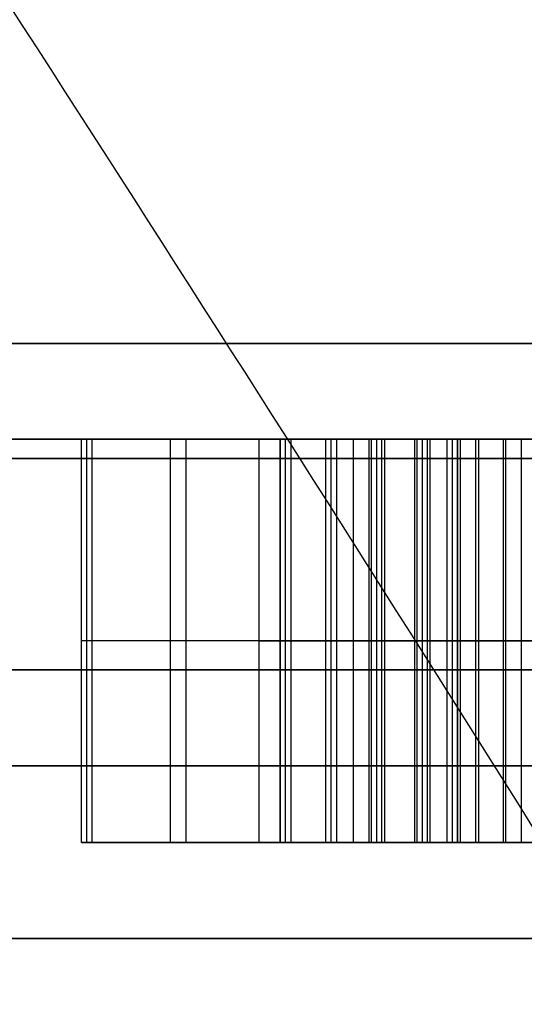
# Model space of a CAD drawing. Header units: centimetres. Extents: x -3.6 to 3.6, y -2.3 to 5.7.
# Tile 549 of 656: x -0.66 to -0.59, y -1.03 to -0.9. Entities that reach past the tile are written whole.
import ezdxf

# ---------------------------------------------------------------- set-up
doc = ezdxf.new("R2010")
doc.units = ezdxf.units.CM
doc.layers.add('Default', color=7, linetype='Continuous', true_color=0x000000)

# ---------------------------------------------------------------- blocks, each defined once
blk = doc.blocks.new('1239X20')
at = {"layer": 'Default'}
for points in [[(-6.9821, 11.6309, -12.1347), (-6.5899, 11.0323, -12.2401), (-5.8212, 9.8301, -12.4822), (-4.71, 8.0199, -12.9425), (-3.9953, 6.8177, -13.3148), (-3.6434, 6.2191, -13.5176)], [(-6.9821, 11.6309, 12.1347), (-6.5899, 11.0323, 12.2401), (-5.8212, 9.8301, 12.4822), (-4.71, 8.0198, 12.9425), (-3.9953, 6.8177, 13.3148), (-3.6434, 6.2191, 13.5176)]]:
    blk.add_open_spline(points, degree=3, dxfattribs=at)
blk = doc.blocks.new('1838121314')
at = {"layer": 'Default'}
for p, q in [((-6.675, 12.875), (-5.5781, 12.875)), ((-6.4971, 12.35, -0.3201), (-6.4971, 12.875, -0.3201)), ((-6.3883, 12.35, -0.1083), (-6.3883, 12.875, -0.1083)), ((-6.368, 12.35, -0.5203), (-6.368, 12.875, -0.5203)), ((-6.2384, 12.35, 1.5039), (-6.2384, 12.875, 1.5039)), ((-6.179, 12.35, 0.2993), (-6.179, 12.875, 0.2993)), ((-6.1504, 12.875, -0.0966), (-6.1504, 12.35, -0.0966)), ((-6.1301, 12.875, -0.5086), (-6.1301, 12.35, -0.5086)), ((-6.1296, 12.35, 1.7157), (-6.1296, 12.875, 1.7157)), ((-6.1197, 12.35, -0.9053), (-6.1197, 12.875, -0.9053)), ((-6.1093, 12.35, 1.3037), (-6.1093, 12.875, 1.3037)), ((-6.0703, 12.35, 0.5111), (-6.0703, 12.875, 0.5111)), ((-6.0603, 12.35, -2.1099), (-6.0603, 12.875, -2.1099)), ((-6.05, 12.35, 0.0991), (-6.05, 12.875, 0.0991)), ((-6.0214, 12.875, -0.2967), (-6.0214, 12.35, -0.2967)), ((-6.0109, 12.35, -0.6934), (-6.0109, 12.875, -0.6934)), ((-5.9906, 12.35, -1.1054), (-5.9906, 12.875, -1.1054)), ((-5.9515, 12.35, -1.898), (-5.9515, 12.875, -1.898)), ((-5.9312, 12.35, -2.31), (-5.9312, 12.875, -2.31)), ((-6.4903, 12.6125, -0.4575), (-6.5039, 12.6125, -0.1828)), ((-6.2728, 12.6125, -0.0338), (-6.5039, 12.6125, -0.1828)), ((-6.2457, 12.6125, -0.5831), (-6.4903, 12.6125, -0.4575)), ((-6.2728, 12.6125, -0.0338), (-6.0281, 12.6125, -0.1594)), ((-6.0146, 12.6125, -0.434), (-6.2457, 12.6125, -0.5831)), ((-6.2316, 12.6125, 1.3665), (-6.2452, 12.6125, 1.6412)), ((-6.0141, 12.6125, 1.7903), (-6.2452, 12.6125, 1.6412)), ((-5.987, 12.6125, 1.2409), (-6.2316, 12.6125, 1.3665)), ((-6.1723, 12.6125, 0.1619), (-6.1858, 12.6125, 0.4366)), ((-5.9547, 12.6125, 0.5857), (-6.1858, 12.6125, 0.4366)), ((-5.9276, 12.6125, 0.0363), (-6.1723, 12.6125, 0.1619)), ((-6.1129, 12.6125, -1.0426), (-6.1265, 12.6125, -0.768)), ((-5.8954, 12.6125, -0.6189), (-6.1265, 12.6125, -0.768)), ((-5.8683, 12.6125, -1.1683), (-6.1129, 12.6125, -1.0426)), ((-6.0536, 12.6125, -2.2472), (-6.0671, 12.6125, -1.9726)), ((-5.836, 12.6125, -1.8235), (-6.0671, 12.6125, -1.9726)), ((-5.8089, 12.6125, -2.3728), (-6.0536, 12.6125, -2.2472)), ((-6.0281, 12.6125, -0.1594), (-6.0146, 12.6125, -0.434)), ((-6.0141, 12.6125, 1.7903), (-5.7694, 12.6125, 1.6646)), ((-5.7559, 12.6125, 1.39), (-5.987, 12.6125, 1.2409)), ((-5.9547, 12.6125, 0.5857), (-5.7101, 12.6125, 0.4601)), ((-6.4977, 12.35, -0.3084), (-6.0208, 12.35, -0.3084)), ((-6.2592, 12.35, -0.0407), (-6.2592, 12.35, -0.5761)), ((-6.239, 12.35, 1.5156), (-5.7621, 12.35, 1.5156)), ((-6.1796, 12.35, 0.311), (-5.7027, 12.35, 0.311)), ((-6.1203, 12.35, -0.8936), (-5.6434, 12.35, -0.8936)), ((-6.0609, 12.35, -2.0982), (-5.584, 12.35, -2.0982)), ((-6.0005, 12.35, 1.7833), (-6.0005, 12.35, 1.2479)), ((-5.9412, 12.35, 0.5787), (-5.9412, 12.35, 0.0433))]:
    blk.add_line(p, q, dxfattribs=at)
at = {"layer": 'Default', "extrusion": (0, -1, 0)}
for centre, radius, start, end in [((0, 0, -13), 7.5, 90, 270), ((0, 0, -12.875), 6.675, 92.82101, 272.82101), ((0, 0, -12.875), 6.675, 92.82101, 272.82101), ((0, 0, -12.85), 11.225, 93.01466, 273.01466), ((0, 0, -12.85), 10.5875, 90, 270), ((0, 0, -12.575), 6.975, 92.82101, 272.82101), ((0, 0, -12.45), 11.225, 93.01466, 273.01466), ((0, 0, -12.225), 10.5875, 90, 270)]:
    blk.add_arc(centre, radius, start, end, dxfattribs=at)
at = {"layer": 'Default', "extrusion": (0, 1, 0)}
for radius, start, end in [(10.5875, 266.98534, 86.98534), (10.725, 270, 90)]:
    blk.add_arc((0, 0, 12.85), radius, start, end, dxfattribs=at)
at = {"layer": 'Default'}
for points in [[(-6.5039, 12.35, -0.1828), (-6.5039, 12.6125, -0.1828), (-6.5039, 12.875, -0.1828)], [(-6.4903, 12.875, -0.4575), (-6.4971, 12.875, -0.3201), (-6.5039, 12.875, -0.1828)], [(-6.5039, 12.875, -0.1828), (-6.3883, 12.875, -0.1083), (-6.2728, 12.875, -0.0338)], [(-6.4903, 12.35, -0.4575), (-6.4903, 12.6125, -0.4575), (-6.4903, 12.875, -0.4575)], [(-6.2457, 12.875, -0.5831), (-6.368, 12.875, -0.5203), (-6.4903, 12.875, -0.4575)], [(-6.2728, 12.35, -0.0338), (-6.2728, 12.6125, -0.0338), (-6.2728, 12.875, -0.0338)], [(-6.2728, 12.875, -0.0338), (-6.1504, 12.875, -0.0966), (-6.0281, 12.875, -0.1594)], [(-6.2457, 12.875, -0.5831), (-6.2457, 12.6125, -0.5831), (-6.2457, 12.35, -0.5831)], [(-6.0146, 12.875, -0.434), (-6.1301, 12.875, -0.5086), (-6.2457, 12.875, -0.5831)], [(-6.2452, 12.35, 1.6412), (-6.2452, 12.6125, 1.6412), (-6.2452, 12.875, 1.6412)], [(-6.2316, 12.875, 1.3665), (-6.2384, 12.875, 1.5039), (-6.2452, 12.875, 1.6412)], [(-6.2452, 12.875, 1.6412), (-6.1296, 12.875, 1.7157), (-6.0141, 12.875, 1.7903)], [(-6.2316, 12.875, 1.3665), (-6.2316, 12.6125, 1.3665), (-6.2316, 12.35, 1.3665)], [(-5.987, 12.875, 1.2409), (-6.1093, 12.875, 1.3037), (-6.2316, 12.875, 1.3665)], [(-6.1858, 12.35, 0.4366), (-6.1858, 12.6125, 0.4366), (-6.1858, 12.875, 0.4366)], [(-6.1723, 12.875, 0.1619), (-6.179, 12.875, 0.2993), (-6.1858, 12.875, 0.4366)], [(-6.1858, 12.875, 0.4366), (-6.0703, 12.875, 0.5111), (-5.9547, 12.875, 0.5857)], [(-6.1723, 12.875, 0.1619), (-6.1723, 12.6125, 0.1619), (-6.1723, 12.35, 0.1619)], [(-5.9276, 12.875, 0.0363), (-6.05, 12.875, 0.0991), (-6.1723, 12.875, 0.1619)], [(-6.1265, 12.35, -0.768), (-6.1265, 12.6125, -0.768), (-6.1265, 12.875, -0.768)], [(-6.1129, 12.875, -1.0426), (-6.1197, 12.875, -0.9053), (-6.1265, 12.875, -0.768)], [(-6.1265, 12.875, -0.768), (-6.0109, 12.875, -0.6934), (-5.8954, 12.875, -0.6189)], [(-6.1129, 12.35, -1.0426), (-6.1129, 12.6125, -1.0426), (-6.1129, 12.875, -1.0426)], [(-5.8683, 12.875, -1.1683), (-5.9906, 12.875, -1.1054), (-6.1129, 12.875, -1.0426)], [(-6.0671, 12.35, -1.9726), (-6.0671, 12.6125, -1.9726), (-6.0671, 12.875, -1.9726)], [(-6.0536, 12.875, -2.2472), (-6.0603, 12.875, -2.1099), (-6.0671, 12.875, -1.9726)], [(-6.0671, 12.875, -1.9726), (-5.9515, 12.875, -1.898), (-5.836, 12.875, -1.8235)], [(-6.0536, 12.35, -2.2472), (-6.0536, 12.6125, -2.2472), (-6.0536, 12.875, -2.2472)], [(-5.8089, 12.875, -2.3728), (-5.9312, 12.875, -2.31), (-6.0536, 12.875, -2.2472)], [(-6.0281, 12.35, -0.1594), (-6.0281, 12.6125, -0.1594), (-6.0281, 12.875, -0.1594)], [(-6.0281, 12.875, -0.1594), (-6.0214, 12.875, -0.2967), (-6.0146, 12.875, -0.434)], [(-6.0146, 12.35, -0.434), (-6.0146, 12.6125, -0.434), (-6.0146, 12.875, -0.434)], [(-6.0141, 12.35, 1.7903), (-6.0141, 12.6125, 1.7903), (-6.0141, 12.875, 1.7903)], [(-6.0141, 12.875, 1.7903), (-5.8917, 12.875, 1.7275), (-5.7694, 12.875, 1.6646)], [(-5.987, 12.35, 1.2409), (-5.987, 12.6125, 1.2409), (-5.987, 12.875, 1.2409)], [(-5.7559, 12.875, 1.39), (-5.8714, 12.875, 1.3155), (-5.987, 12.875, 1.2409)], [(-5.9547, 12.35, 0.5857), (-5.9547, 12.6125, 0.5857), (-5.9547, 12.875, 0.5857)], [(-5.9547, 12.875, 0.5857), (-5.8324, 12.875, 0.5229), (-5.7101, 12.875, 0.4601)], [(-6.4903, 12.35, -0.4575), (-6.4971, 12.35, -0.3201), (-6.5039, 12.35, -0.1828)], [(-6.5039, 12.35, -0.1828), (-6.3883, 12.35, -0.1083), (-6.2728, 12.35, -0.0338)], [(-6.2457, 12.35, -0.5831), (-6.368, 12.35, -0.5203), (-6.4903, 12.35, -0.4575)], [(-6.2728, 12.35, -0.0338), (-6.1504, 12.35, -0.0966), (-6.0281, 12.35, -0.1594)], [(-6.0146, 12.35, -0.434), (-6.1301, 12.35, -0.5086), (-6.2457, 12.35, -0.5831)], [(-6.2316, 12.35, 1.3665), (-6.2384, 12.35, 1.5039), (-6.2452, 12.35, 1.6412)], [(-6.2452, 12.35, 1.6412), (-6.1296, 12.35, 1.7157), (-6.0141, 12.35, 1.7903)], [(-5.987, 12.35, 1.2409), (-6.1093, 12.35, 1.3037), (-6.2316, 12.35, 1.3665)], [(-6.1723, 12.35, 0.1619), (-6.179, 12.35, 0.2993), (-6.1858, 12.35, 0.4366)], [(-6.1858, 12.35, 0.4366), (-6.0703, 12.35, 0.5111), (-5.9547, 12.35, 0.5857)], [(-5.9276, 12.35, 0.0363), (-6.05, 12.35, 0.0991), (-6.1723, 12.35, 0.1619)], [(-6.1129, 12.35, -1.0426), (-6.1197, 12.35, -0.9053), (-6.1265, 12.35, -0.768)], [(-6.1265, 12.35, -0.768), (-6.0109, 12.35, -0.6934), (-5.8954, 12.35, -0.6189)], [(-5.8683, 12.35, -1.1683), (-5.9906, 12.35, -1.1054), (-6.1129, 12.35, -1.0426)], [(-6.0536, 12.35, -2.2472), (-6.0603, 12.35, -2.1099), (-6.0671, 12.35, -1.9726)], [(-6.0671, 12.35, -1.9726), (-5.9515, 12.35, -1.898), (-5.836, 12.35, -1.8235)], [(-5.8089, 12.35, -2.3728), (-5.9312, 12.35, -2.31), (-6.0536, 12.35, -2.2472)], [(-6.0281, 12.35, -0.1594), (-6.0214, 12.35, -0.2967), (-6.0146, 12.35, -0.434)], [(-6.0141, 12.35, 1.7903), (-5.8917, 12.35, 1.7275), (-5.7694, 12.35, 1.6646)], [(-5.7559, 12.35, 1.39), (-5.8714, 12.35, 1.3155), (-5.987, 12.35, 1.2409)], [(-5.9547, 12.35, 0.5857), (-5.8324, 12.35, 0.5229), (-5.7101, 12.35, 0.4601)]]:
    blk.add_open_spline(points, degree=2, dxfattribs=at)
blk = doc.blocks.new('R1784XM_ASM22')
at = {"layer": 'Default'}
for name, p in [('1239X20', (0, 0)), ('1838121314', (0, -2.4))]:
    blk.add_blockref(name, p, dxfattribs=at)
blk = doc.blocks.new('F3710XM_ASM')
at = {"layer": 'Default'}
blk.add_blockref('R1784XM_ASM22', (0, -20), dxfattribs=at)

msp = doc.modelspace()

# ---------------------------------------------------------------- block references
at = {"layer": 'Default', "xscale": 0.1, "yscale": 0.1, "zscale": 0.1}
msp.add_blockref('F3710XM_ASM', (0, 0), dxfattribs=at)

doc.saveas('drawing.dxf')
